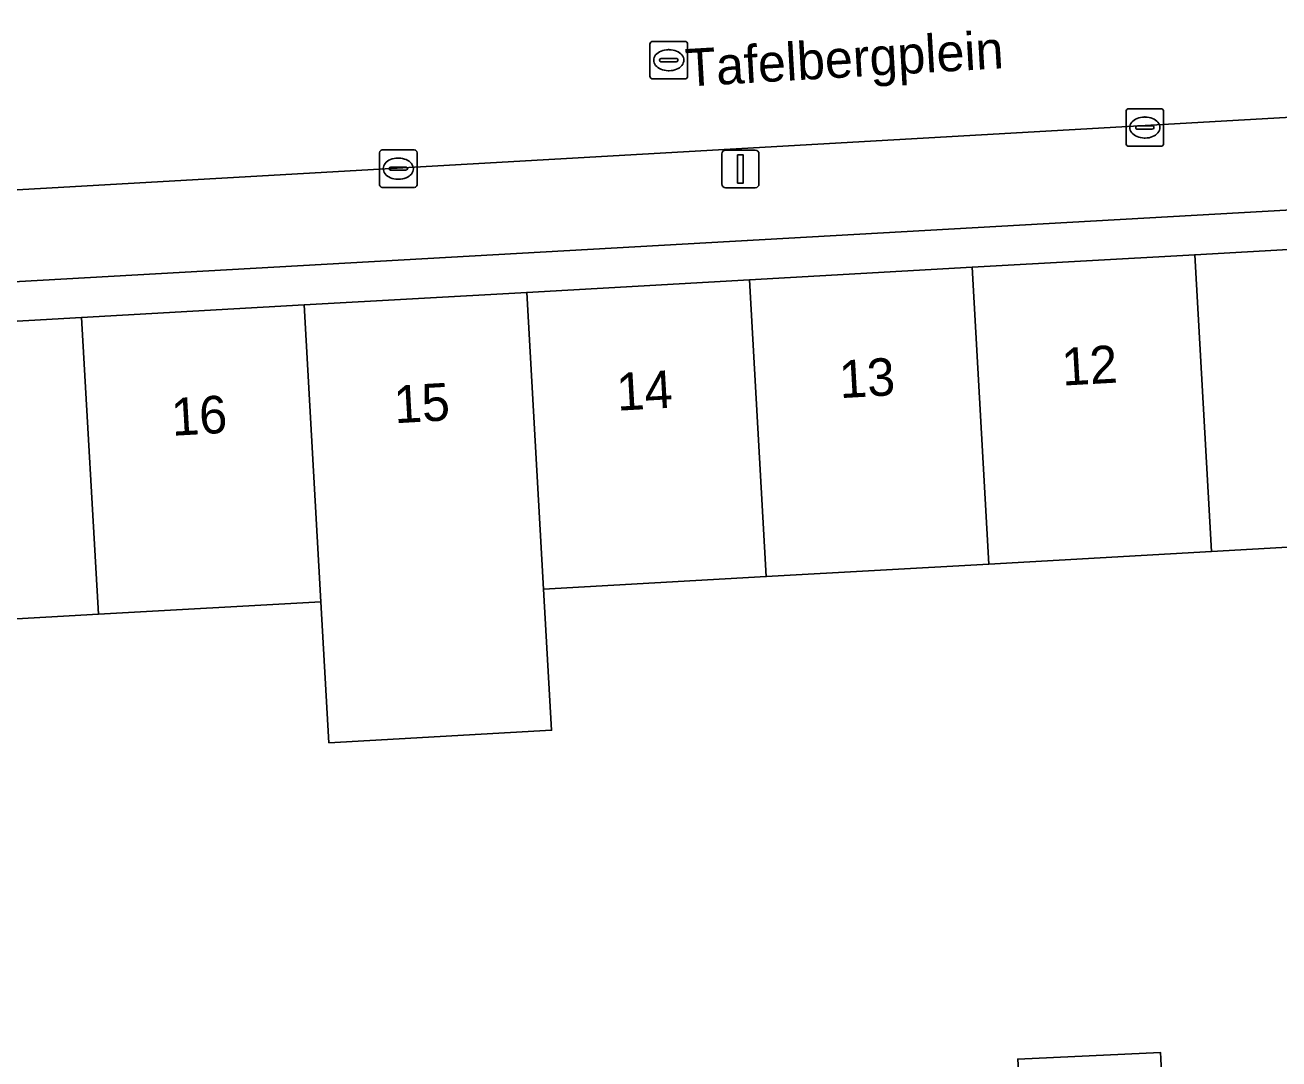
# Model space of a CAD drawing. Extents: x 163008 to 163854, y 382777 to 383982.
# Drawn here: x 163446.05 to 163479.41, y 383521.41 to 383548.92 of the extents above; entities that cross this region are included whole.
import ezdxf

# ---------------------------------------------------------------- set-up
doc = ezdxf.new("R2010")
doc.units = 0
for name, color, linetype in [('IMGEO_Erf', 7, 'Continuous'), ('IMGEO_Kolk', 7, 'Continuous'), ('IMGEO_Lichtmast', 7, 'Continuous'), ('IMGEO_Openbare_ruimte_label', 7, 'Continuous'), ('IMGEO_Pand', 7, 'Continuous'), ('IMGEO_Pand_nummerreeks', 7, 'Continuous'), ('IMGEO_Rijbaan_lokaal_open', 7, 'Continuous'), ('IMGEO_Rioolput', 7, 'Continuous'), ('IMGEO_Voetpad_open', 7, 'Continuous')]:
    doc.layers.add(name, color=color, linetype=linetype)

msp = doc.modelspace()

# ---------------------------------------------------------------- linework, layer by layer
at = {"layer": 'IMGEO_Erf'}
msp.add_lwpolyline([(163435.533, 383540.463), (163441.631, 383540.807), (163447.554, 383541.141), (163453.476, 383541.475), (163459.399, 383541.809), (163465.322, 383542.144), (163471.244, 383542.478), (163477.167, 383542.812), (163483.089, 383543.146), (163489.012, 383543.48), (163495.107, 383543.824), (163495.019, 383544.868), (163435.502, 383541.51)], close=True, dxfattribs=at)
for points in [[(163483.535, 383535.247), (163477.613, 383534.913), (163471.69, 383534.579), (163465.768, 383534.245), (163459.845, 383533.91), (163460.057, 383530.158), (163454.134, 383529.824), (163453.922, 383533.576), (163448, 383533.242), (163442.077, 383532.908), (163435.978, 383532.564), (163435.97, 383532.7), (163434.943, 383532.603), (163432.139, 383532.338), (163429.633, 383526.219), (163433.296, 383524.445), (163436.265, 383524.895), (163442.07, 383524.895), (163442.446, 383519.77)], [(163472.461, 383521.405), (163476.261, 383521.578), (163476.268, 383521.421), (163476.376, 383519.039)]]:
    msp.add_lwpolyline(points, dxfattribs=at)
at = {"layer": 'IMGEO_Kolk'}
for p, q in [((163475.34, 383545.772), (163475.34, 383546.624)), ((163475.415, 383546.698), (163476.267, 383546.698)), ((163476.341, 383546.624), (163476.341, 383545.772)), ((163475.599, 383546.192), (163475.599, 383546.204)), ((163475.642, 383546.241), (163476.04, 383546.241)), ((163475.828, 383546.478), (163475.853, 383546.478)), ((163476.083, 383546.204), (163476.083, 383546.192)), ((163476.037, 383546.155), (163475.639, 383546.155)), ((163475.851, 383545.918), (163475.826, 383545.918)), ((163455.479, 383544.676), (163455.479, 383545.528)), ((163455.554, 383545.602), (163456.406, 383545.602)), ((163456.48, 383545.528), (163456.48, 383544.676)), ((163476.267, 383545.698), (163475.415, 383545.698)), ((163455.967, 383545.382), (163455.992, 383545.382)), ((163455.738, 383545.096), (163455.738, 383545.108)), ((163456.176, 383545.059), (163455.778, 383545.059)), ((163455.781, 383545.145), (163456.179, 383545.145)), ((163456.222, 383545.108), (163456.222, 383545.096)), ((163456.406, 383544.602), (163455.554, 383544.602)), ((163455.99, 383544.822), (163455.965, 383544.822))]:
    msp.add_line(p, q, dxfattribs=at)
for points in [[(163475.34, 383545.772), (163475.34, 383546.624)], [(163475.415, 383546.698), (163476.267, 383546.698)], [(163476.341, 383546.624), (163476.341, 383545.772)], [(163455.479, 383544.676), (163455.479, 383545.528)], [(163455.554, 383545.602), (163456.406, 383545.602)], [(163456.48, 383545.528), (163456.48, 383544.676)], [(163476.267, 383545.698), (163475.415, 383545.698)], [(163456.406, 383544.602), (163455.554, 383544.602)]]:
    msp.add_lwpolyline(points, dxfattribs=at)
for centre, radius, start, end in [((163475.417, 383546.622), 0.0765, 91.552, 178.448), ((163475.417, 383546.622), 0.0765, 91.552, 178.448), ((163476.265, 383546.622), 0.0765, 1.552, 88.448), ((163476.265, 383546.622), 0.0765, 1.552, 88.448), ((163475.639, 383546.201), 0.0403, 85.8775, 175.7526), ((163475.636, 383546.191), 0.0366, 178.938, 274.7102), ((163476.04, 383546.198), 0.043, 264.8664, 352.4533), ((163476.044, 383546.203), 0.0386, 1.7309, 96.639), ((163455.556, 383545.526), 0.0765, 91.552, 178.448), ((163455.556, 383545.526), 0.0765, 91.552, 178.448), ((163456.404, 383545.526), 0.0765, 1.552, 88.448), ((163456.404, 383545.526), 0.0765, 1.552, 88.448), ((163475.417, 383545.774), 0.0765, 181.552, 268.448), ((163475.417, 383545.774), 0.0765, 181.552, 268.448), ((163476.265, 383545.774), 0.0765, 271.552, 358.448), ((163476.265, 383545.774), 0.0765, 271.552, 358.448), ((163455.778, 383545.105), 0.0403, 85.8775, 175.7526), ((163455.775, 383545.095), 0.0366, 178.938, 274.7102), ((163456.179, 383545.102), 0.043, 264.8664, 352.4533), ((163456.183, 383545.107), 0.0386, 1.7309, 96.639), ((163455.556, 383544.678), 0.0765, 181.552, 268.448), ((163455.556, 383544.678), 0.0765, 181.552, 268.448), ((163456.404, 383544.678), 0.0765, 271.552, 358.448), ((163456.404, 383544.678), 0.0765, 271.552, 358.448)]:
    msp.add_arc(centre, radius, start, end, dxfattribs=at)
for centre, major_axis, ratio, start_param, end_param in [((163475.827, 383546.198), (-0.387, 0.002), 0.722429, 4.712389, 7.853982), ((163475.852, 383546.198), (-0.39, 0.002), 0.717154, 1.570796, 4.712389), ((163455.966, 383545.102), (-0.387, 0.002), 0.722429, 4.712389, 7.853982), ((163455.991, 383545.102), (-0.39, 0.002), 0.717154, 1.570796, 4.712389)]:
    msp.add_ellipse(centre, major_axis=major_axis, ratio=ratio, start_param=start_param, end_param=end_param, dxfattribs=at)
at = {"layer": 'IMGEO_Lichtmast'}
for p, q in [((163464.685, 383545.596), (163465.475, 383545.596)), ((163465.475, 383545.596), (163464.685, 383545.596)), ((163464.585, 383544.696), (163464.585, 383545.496)), ((163464.585, 383545.496), (163464.585, 383544.696)), ((163465.575, 383545.496), (163465.575, 383544.696)), ((163465.575, 383544.696), (163465.575, 383545.496)), ((163465.475, 383544.596), (163464.685, 383544.596)), ((163464.685, 383544.596), (163465.475, 383544.596))]:
    msp.add_line(p, q, dxfattribs=at)
msp.add_lwpolyline([(163465.005, 383545.471), (163465.155, 383545.471), (163465.155, 383544.721), (163465.005, 383544.721), (163465.005, 383545.471)], dxfattribs=at)
for centre, start, end in [((163464.685, 383545.496), 90, 180), ((163464.685, 383545.496), 90, 180), ((163465.475, 383545.496), 0, 90), ((163465.475, 383545.496), 360, 90), ((163464.685, 383544.696), 180, 270), ((163464.685, 383544.696), 180, 270), ((163465.475, 383544.696), 270, 0), ((163465.475, 383544.696), 270, 0)]:
    msp.add_arc(centre, 0.1, start, end, dxfattribs=at)
at = {"layer": 'IMGEO_Pand'}
for points in [[(163477.613, 383534.913), (163483.535, 383535.247), (163483.089, 383543.146), (163477.167, 383542.812)], [(163477.613, 383534.913), (163477.167, 383542.812), (163471.244, 383542.478), (163471.69, 383534.579)], [(163465.322, 383542.144), (163465.768, 383534.245), (163471.69, 383534.579), (163471.244, 383542.478)], [(163459.845, 383533.91), (163465.768, 383534.245), (163465.322, 383542.144), (163459.399, 383541.809)], [(163459.399, 383541.809), (163453.476, 383541.475), (163453.922, 383533.576), (163454.134, 383529.824), (163460.057, 383530.158), (163459.845, 383533.91)], [(163448, 383533.242), (163453.922, 383533.576), (163453.476, 383541.475), (163447.554, 383541.141)], [(163448, 383533.242), (163447.554, 383541.141), (163441.631, 383540.807), (163442.077, 383532.908)], [(163476.261, 383521.578), (163472.461, 383521.405), (163472.604, 383518.868), (163475.909, 383519.018), (163476.376, 383519.039), (163476.268, 383521.421)]]:
    msp.add_lwpolyline(points, close=True, dxfattribs=at)
at = {"layer": 'IMGEO_Rijbaan_lokaal_open'}
msp.add_lwpolyline([(163438.996, 383549.105), (163438.069, 383544.085), (163439.769, 383544.193), (163496.534, 383547.428), (163496.066, 383549.779), (163495.537, 383552.438), (163492.842, 383552.254), (163474.503, 383551.227), (163457.78, 383550.265), (163446.126, 383549.486)], close=True, dxfattribs=at)
at = {"layer": 'IMGEO_Rioolput'}
for p, q in [((163462.674, 383547.564), (163462.674, 383548.416)), ((163462.749, 383548.49), (163463.601, 383548.49)), ((163463.162, 383548.27), (163463.187, 383548.27)), ((163463.675, 383548.416), (163463.675, 383547.564)), ((163462.933, 383547.984), (163462.933, 383547.996)), ((163463.371, 383547.947), (163462.973, 383547.947)), ((163462.976, 383548.033), (163463.374, 383548.033)), ((163463.417, 383547.996), (163463.417, 383547.984)), ((163463.185, 383547.71), (163463.16, 383547.71)), ((163463.601, 383547.49), (163462.749, 383547.49))]:
    msp.add_line(p, q, dxfattribs=at)
for points in [[(163462.674, 383547.564), (163462.674, 383548.416)], [(163462.749, 383548.49), (163463.601, 383548.49)], [(163463.675, 383548.416), (163463.675, 383547.564)], [(163463.601, 383547.49), (163462.749, 383547.49)]]:
    msp.add_lwpolyline(points, dxfattribs=at)
for centre, radius, start, end in [((163462.751, 383548.414), 0.0765, 91.552, 178.448), ((163462.751, 383548.414), 0.0765, 91.552, 178.448), ((163463.599, 383548.414), 0.0765, 1.552, 88.448), ((163463.599, 383548.414), 0.0765, 1.552, 88.448), ((163462.973, 383547.993), 0.0403, 85.8775, 175.7526), ((163462.97, 383547.983), 0.0366, 178.938, 274.7102), ((163463.374, 383547.99), 0.043, 264.8664, 352.4533), ((163463.378, 383547.995), 0.0386, 1.7309, 96.639), ((163462.751, 383547.566), 0.0765, 181.552, 268.448), ((163462.751, 383547.566), 0.0765, 181.552, 268.448), ((163463.599, 383547.566), 0.0765, 271.552, 358.448), ((163463.599, 383547.566), 0.0765, 271.552, 358.448)]:
    msp.add_arc(centre, radius, start, end, dxfattribs=at)
for centre, major_axis, ratio, start_param, end_param in [((163463.161, 383547.99), (-0.387, 0.002), 0.722429, 4.712389, 7.853982), ((163463.186, 383547.99), (-0.39, 0.002), 0.717154, 1.570796, 4.712389)]:
    msp.add_ellipse(centre, major_axis=major_axis, ratio=ratio, start_param=start_param, end_param=end_param, dxfattribs=at)
at = {"layer": 'IMGEO_Voetpad_open'}
msp.add_lwpolyline([(163500.573, 383545.187), (163500.249, 383547.079), (163500, 383547.029), (163499.759, 383546.98), (163496.731, 383546.437), (163496.534, 383547.428), (163439.769, 383544.193), (163438.069, 383544.085), (163437.117, 383544.023), (163435.502, 383541.51), (163495.019, 383544.868)], close=True, dxfattribs=at)

# ---------------------------------------------------------------- texts
at = {"layer": 'IMGEO_Openbare_ruimte_label'}
msp.add_text('Tafelbergplein', height=1, rotation=3.3261, dxfattribs=at).set_placement((163463.644, 383547.286))
at = {"layer": 'IMGEO_Pand_nummerreeks'}
for s, rotation, p in [('12', 3.2291, (163473.653, 383539.328)), ('13', 3.2291, (163467.733, 383538.994)), ('14', 3.2291, (163461.811, 383538.66)), ('15', 3.2315, (163455.888, 383538.326)), ('16', 3.2291, (163449.965, 383537.992))]:
    msp.add_text(s, height=1, rotation=rotation, dxfattribs=at).set_placement(p)

doc.saveas('drawing.dxf')
